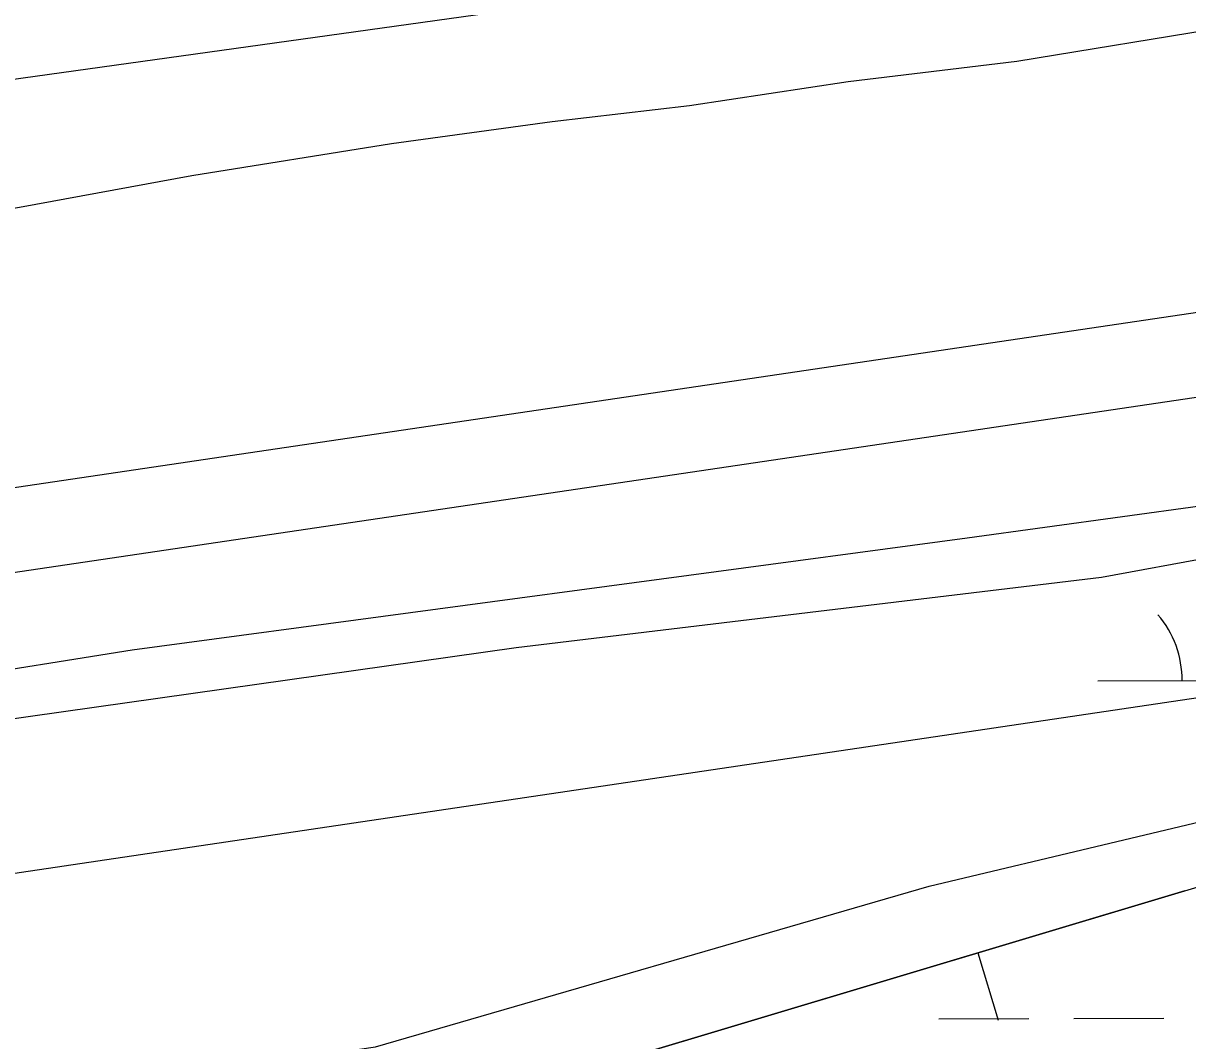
# Model space of a CAD drawing. Extents: x 3355677 to 3393573, y 612928 to 638357.
# Drawn here: x 3361261.3 to 3361675.8, y 624757.9 to 625120 of the extents above; entities that cross this region are included whole.
import ezdxf

# ---------------------------------------------------------------- set-up
doc = ezdxf.new("R2010")
doc.units = 0
for name, color, linetype in [('V-BORW-LINE', 7, 'Continuous'), ('V-LEVE-TOET', 7, 'Continuous'), ('V-SITE-VEGE', 7, 'Continuous'), ('V-SURV-LINE', 7, 'Continuous'), ('V-TOPO-SHOR', 7, 'Continuous'), ('V-WETL-SWMP', 7, 'Continuous')]:
    doc.layers.add(name, color=color, linetype=linetype)

msp = doc.modelspace()

# ---------------------------------------------------------------- linework, layer by layer
at = {"layer": 'V-BORW-LINE'}
msp.add_line((3361601.12, 624789.14), (3361608.31, 624765.2), dxfattribs=at)
for points in [[(3362011.91, 624832.9), (3361954.36, 624777.65), (3361862.31, 624737.28), (3361602.85, 624718.61), (3361381.44, 624660.66), (3361232.6, 624634.94), (3360997.73, 624590.32), (3360818.94, 624546.45), (3360762.94, 624564.29), (3360790.01, 624579.52), (3360950.59, 624647.2), (3361136.82, 624677.58), (3361352.14, 624716.79), (3361470.94, 624750.07), (3361713.51, 624822.88), (3361918.27, 624821.03), (3362011.91, 624832.9)], [(3361674.74, 624811.24), (3361470.94, 624750.07), (3361352.14, 624716.79), (3361136.82, 624677.58), (3360950.59, 624647.2), (3360790.01, 624579.52), (3360762.94, 624564.29), (3360818.94, 624546.45), (3360997.73, 624590.32), (3361009.57, 624592.57)]]:
    msp.add_lwpolyline(points, dxfattribs=at)
at = {"layer": 'V-LEVE-TOET'}
for points in [[(3361765.57, 625131.16), (3361614.93, 625106.32), (3361554.94, 625099.17), (3361498.45, 625090.64), (3361449.62, 625084.92), (3361392.42, 625077.08), (3361321.29, 625065.72), (3361259.91, 625054.38), (3361205.52, 625045.16), (3361142.05, 625034.51), (3361010.23, 625015.3), (3360948.14, 625010.24), (3360874.18, 625009.33), (3360791.87, 625002.13), (3360689.35, 624983.7)], [(3360756.81, 624811.02), (3360799.35, 624818.12), (3360863.51, 624830.16), (3360915.12, 624836.58), (3360961.85, 624845.09), (3361016.25, 624853.62), (3361071.36, 624857.96), (3361150.17, 624870.04), (3361233.16, 624886.32), (3361300.11, 624896.98), (3361597.25, 624936.89), (3361680.25, 624948.29)]]:
    msp.add_lwpolyline(points, dxfattribs=at)
at = {"layer": 'V-SITE-VEGE'}
msp.add_lwpolyline([(3361892.13, 624911.44), (3361078.28, 624790.64), (3360719.04, 624733.41), (3360506.04, 624707.98), (3360054.61, 624590.35), (3360041.9, 624571.28), (3360076.87, 624577.64), (3360149.99, 624596.71), (3360194.49, 624596.71), (3360264.43, 624618.97), (3360312.12, 624606.25), (3360445.64, 624618.97), (3360566.45, 624634.86), (3360645.92, 624638.04), (3360696.79, 624628.5), (3360995.63, 624682.55), (3361065.57, 624711.16), (3361211.8, 624730.23), (3361386.65, 624755.67), (3361583.76, 624812.89), (3361717.28, 624844.68)], dxfattribs=at)
at = {"layer": 'V-SURV-LINE'}
for points in [[(3360482.16, 624839.79), (3363138.15, 625233.46)], [(3363142.53, 625203.78), (3360486.54, 624810.11)]]:
    msp.add_lwpolyline(points, dxfattribs=at)
at = {"layer": 'V-TOPO-SHOR'}
msp.add_lwpolyline([(3359793.44, 624782.89), (3359930.82, 624828.84), (3360089.45, 624876.15), (3360238.31, 624917.13), (3360339.65, 624941.9), (3360472.45, 624970.95), (3360741.56, 625025.56), (3361009.33, 625063.38), (3361127.47, 625081.9), (3361602.87, 625148.28)], dxfattribs=at)
at = {"layer": 'V-WETL-SWMP'}
for p, q in [((3361645.11, 624922.88), (3361698.93, 624932.82)), ((3361436.76, 624897.81), (3361645.11, 624922.88)), ((3361234.71, 624869.27), (3361436.76, 624897.81)), ((3361643.75, 624885.91), (3361743.75, 624886.17)), ((3361587.22, 624765.69), (3361619.22, 624765.78)), ((3361635.22, 624765.82), (3361667.22, 624765.9))]:
    msp.add_line(p, q, dxfattribs=at)
msp.add_arc((3361638.51, 624886.37), 35.25, 359.3782, 40.9218, dxfattribs=at)

doc.saveas('drawing.dxf')
